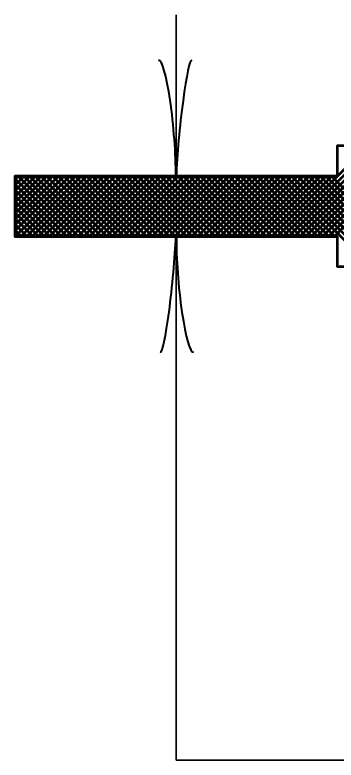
# Model space of a CAD drawing. Extents: x -32 to 824, y -6 to 538.
# Drawn here: x 542.46 to 552.02, y 243.33 to 265.53 of the extents above; entities that cross this region are included whole.
import ezdxf

# ---------------------------------------------------------------- set-up
doc = ezdxf.new("R2010")
doc.units = 0
doc.header["$LTSCALE"] = 1.1
doc.layers.add('1', color=7, linetype='Continuous', lineweight=53)

msp = doc.modelspace()

# ---------------------------------------------------------------- linework, layer by layer
at = {"layer": '1', "lineweight": 35}
for p, q in [((547.258, 260.733), (547.258, 265.533)), ((547.258, 258.933), (547.258, 243.333)), ((547.258, 243.333), (612.361, 243.333))]:
    msp.add_line(p, q, dxfattribs=at)
at = {"layer": '1'}
for p, q in [((550.268, 258.933), (552.967, 261.633)), ((550.437, 258.933), (553.137, 261.633)), ((550.607, 258.933), (553.307, 261.633)), ((550.777, 258.933), (553.477, 261.633)), ((550.946, 258.933), (553.646, 261.633)), ((551.116, 258.933), (553.816, 261.633)), ((551.286, 258.933), (553.986, 261.633)), ((542.458, 260.733), (542.458, 258.933)), ((542.458, 260.733), (552.058, 260.733)), ((542.458, 260.627), (542.564, 260.733)), ((542.458, 260.457), (542.734, 260.733)), ((542.458, 260.288), (542.903, 260.733)), ((542.458, 260.118), (543.073, 260.733)), ((542.458, 259.948), (543.243, 260.733)), ((542.458, 259.779), (543.413, 260.733)), ((542.458, 259.609), (543.582, 260.733)), ((542.458, 259.439), (543.752, 260.733)), ((542.458, 259.269), (543.922, 260.733)), ((542.458, 259.1), (544.091, 260.733)), ((544.186, 258.933), (542.458, 260.661)), ((542.461, 258.933), (544.261, 260.733)), ((544.355, 258.933), (542.555, 260.733)), ((542.631, 258.933), (544.431, 260.733)), ((544.525, 258.933), (542.725, 260.733)), ((542.8, 258.933), (544.6, 260.733)), ((544.695, 258.933), (542.895, 260.733)), ((542.97, 258.933), (544.77, 260.733)), ((544.865, 258.933), (543.065, 260.733)), ((543.14, 258.933), (544.94, 260.733)), ((545.034, 258.933), (543.234, 260.733)), ((543.31, 258.933), (545.11, 260.733)), ((545.204, 258.933), (543.404, 260.733)), ((543.479, 258.933), (545.279, 260.733)), ((545.374, 258.933), (543.574, 260.733)), ((543.649, 258.933), (545.449, 260.733)), ((545.543, 258.933), (543.743, 260.733)), ((543.819, 258.933), (545.619, 260.733)), ((545.713, 258.933), (543.913, 260.733)), ((543.988, 258.933), (545.788, 260.733)), ((545.883, 258.933), (544.083, 260.733)), ((544.158, 258.933), (545.958, 260.733)), ((546.053, 258.933), (544.253, 260.733)), ((544.328, 258.933), (546.128, 260.733)), ((546.222, 258.933), (544.422, 260.733)), ((544.498, 258.933), (546.298, 260.733)), ((546.392, 258.933), (544.592, 260.733)), ((544.667, 258.933), (546.467, 260.733)), ((546.562, 258.933), (544.762, 260.733)), ((544.837, 258.933), (546.637, 260.733)), ((546.731, 258.933), (544.931, 260.733)), ((545.007, 258.933), (546.807, 260.733)), ((546.901, 258.933), (545.101, 260.733)), ((545.176, 258.933), (546.976, 260.733)), ((547.071, 258.933), (545.271, 260.733)), ((545.346, 258.933), (547.146, 260.733)), ((547.24, 258.933), (545.44, 260.733)), ((545.516, 258.933), (547.316, 260.733)), ((547.41, 258.933), (545.61, 260.733)), ((545.685, 258.933), (547.485, 260.733)), ((547.58, 258.933), (545.78, 260.733)), ((545.855, 258.933), (547.655, 260.733)), ((547.75, 258.933), (545.95, 260.733)), ((546.025, 258.933), (547.825, 260.733)), ((547.919, 258.933), (546.119, 260.733)), ((546.195, 258.933), (547.995, 260.733)), ((548.089, 258.933), (546.289, 260.733)), ((546.364, 258.933), (548.164, 260.733)), ((548.259, 258.933), (546.459, 260.733)), ((546.534, 258.933), (548.334, 260.733)), ((548.428, 258.933), (546.628, 260.733)), ((546.704, 258.933), (548.504, 260.733)), ((548.598, 258.933), (546.798, 260.733)), ((546.873, 258.933), (548.673, 260.733)), ((548.768, 258.933), (546.968, 260.733)), ((547.043, 258.933), (548.843, 260.733)), ((548.938, 258.933), (547.138, 260.733)), ((547.213, 258.933), (549.013, 260.733)), ((549.107, 258.933), (547.307, 260.733)), ((547.383, 258.933), (549.183, 260.733)), ((549.277, 258.933), (547.477, 260.733)), ((547.552, 258.933), (549.352, 260.733)), ((549.447, 258.933), (547.647, 260.733)), ((547.722, 258.933), (549.522, 260.733)), ((549.616, 258.933), (547.816, 260.733)), ((547.892, 258.933), (549.692, 260.733)), ((549.786, 258.933), (547.986, 260.733)), ((548.061, 258.933), (549.861, 260.733)), ((549.956, 258.933), (548.156, 260.733)), ((548.231, 258.933), (550.031, 260.733)), ((550.125, 258.933), (548.325, 260.733)), ((548.401, 258.933), (550.201, 260.733)), ((550.295, 258.933), (548.495, 260.733)), ((548.57, 258.933), (550.37, 260.733)), ((550.465, 258.933), (548.665, 260.733)), ((548.74, 258.933), (550.54, 260.733)), ((550.635, 258.933), (548.835, 260.733)), ((548.91, 258.933), (550.71, 260.733)), ((550.804, 258.933), (549.004, 260.733)), ((549.08, 258.933), (550.88, 260.733)), ((550.974, 258.933), (549.174, 260.733)), ((549.249, 258.933), (551.049, 260.733)), ((551.144, 258.933), (549.344, 260.733)), ((549.419, 258.933), (551.219, 260.733)), ((551.313, 258.933), (549.513, 260.733)), ((549.589, 258.933), (551.389, 260.733)), ((551.483, 258.933), (549.683, 260.733)), ((549.758, 258.933), (551.558, 260.733)), ((551.653, 258.933), (549.853, 260.733)), ((549.928, 258.933), (551.728, 260.733)), ((551.822, 258.933), (550.023, 260.733)), ((550.098, 258.933), (551.898, 260.733)), ((551.992, 258.933), (550.192, 260.733)), ((553.062, 258.033), (550.362, 260.733)), ((553.232, 258.033), (550.532, 260.733)), ((553.401, 258.033), (550.701, 260.733)), ((553.571, 258.033), (550.871, 260.733)), ((553.741, 258.033), (551.041, 260.733)), ((553.91, 258.033), (551.21, 260.733)), ((552.658, 259.455), (551.38, 260.733)), ((552.658, 259.625), (551.55, 260.733)), ((552.658, 259.795), (551.72, 260.733)), ((552.658, 259.964), (551.889, 260.733)), ((544.016, 258.933), (542.458, 260.491)), ((543.846, 258.933), (542.458, 260.322)), ((543.677, 258.933), (542.458, 260.152)), ((543.507, 258.933), (542.458, 259.982)), ((551.455, 258.933), (552.658, 260.136)), ((551.625, 258.933), (552.658, 259.966)), ((543.337, 258.933), (542.458, 259.812)), ((551.795, 258.933), (552.658, 259.796)), ((543.168, 258.933), (542.458, 259.643)), ((551.965, 258.933), (552.658, 259.627)), ((542.998, 258.933), (542.458, 259.473)), ((542.828, 258.933), (542.458, 259.303)), ((542.658, 258.933), (542.458, 259.134)), ((542.489, 258.933), (542.458, 258.964)), ((542.458, 258.933), (552.058, 258.933))]:
    msp.add_line(p, q, dxfattribs=at)
msp.add_lwpolyline([(587.247, 263.433), (573.058, 263.433), (572.458, 261.633), (564.058, 261.633), (552.058, 261.633), (552.058, 260.733), (542.458, 260.733), (542.458, 258.933), (552.058, 258.933), (552.058, 258.033), (564.058, 258.033), (572.458, 258.033), (573.058, 256.233), (587.247, 256.233), (588.069, 255.359), (588.069, 264.307)], dxfattribs=at)
at = {"layer": '1', "lineweight": 40}
for centre, major_axis, ratio, start_param, end_param in [((546.926, 262.043), (0.187, -2.143), 0.122415, 0.896353, 3.141593), ((547.512, 262.078), (-0.211, -2.108), 0.07063, 3.140715, 5.41811), ((547.004, 257.588), (0.211, 2.108), 0.07063, 3.140715, 5.41811), ((547.589, 257.624), (-0.187, 2.143), 0.122415, 0.896353, 3.141593)]:
    msp.add_ellipse(centre, major_axis=major_axis, ratio=ratio, start_param=start_param, end_param=end_param, dxfattribs=at)

doc.saveas('drawing.dxf')
